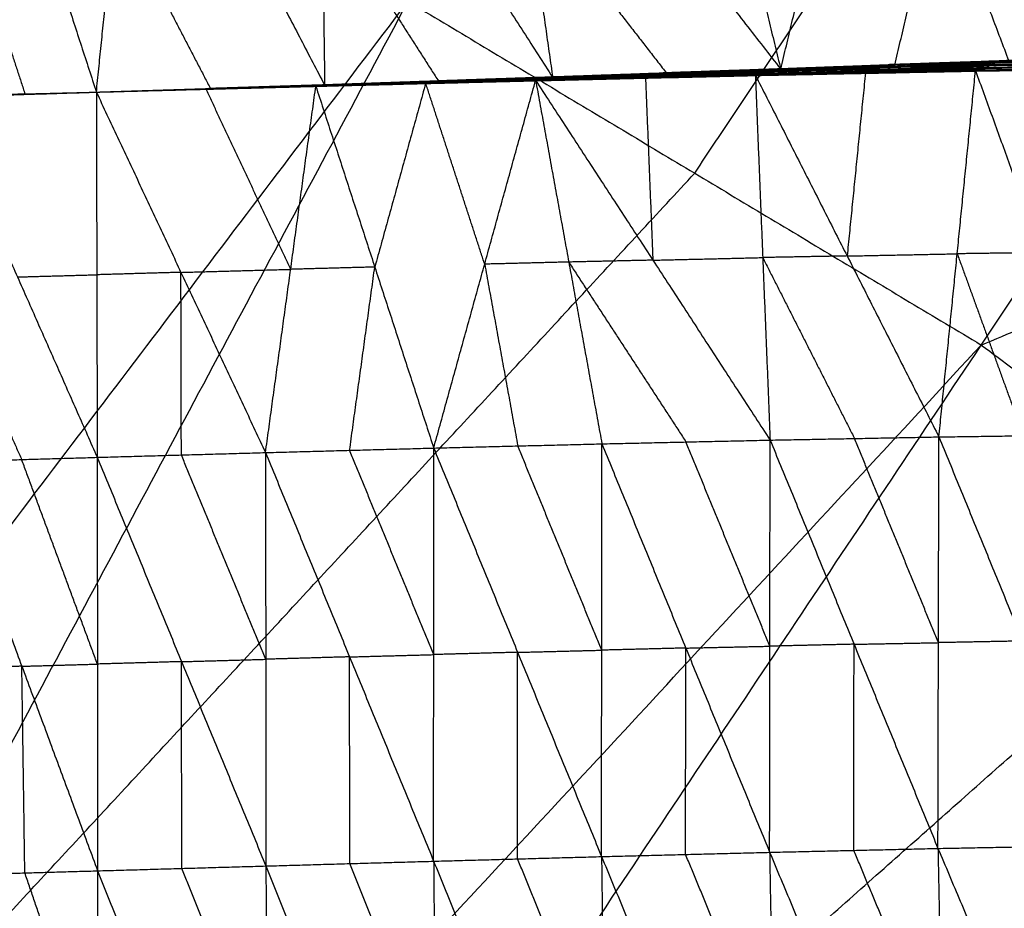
# Model space of a CAD drawing. Header units: millimetres. Extents: x -106 to 110, y -96 to 120.
# Tile 785 of 1020: x 19.6 to 25.81, y 44.09 to 49.69. Entities that reach past the tile are written whole.
import ezdxf

# ---------------------------------------------------------------- set-up
doc = ezdxf.new("R2010")
doc.units = ezdxf.units.MM
doc.header["$MEASUREMENT"] = 0
doc.layers.add('Default', color=7, linetype='Continuous', true_color=0x000000)

msp = doc.modelspace()

# ---------------------------------------------------------------- linework, layer by layer
at = {"layer": 'Default'}
for points in [[(25.6648, 47.6429, 3.8092), (27.8132, 50.8581, 3.8351), (29.9616, 54.0734, 3.8611)], [(23.8584, 48.7256, 3.8092), (24.9326, 50.3332, 3.8222), (26.0068, 51.9409, 3.8351)], [(23.8347, 51.7026, -1.7486), (24.1178, 50.5417, -0.8311), (24.4009, 49.3808, 0.0864)], [(24.4009, 49.3808, 0.0864), (24.6832, 50.563, -0.8294), (24.9655, 51.7451, -1.7452)], [(24.9655, 51.7451, -1.7452), (25.4015, 50.5896, -0.8271), (25.8375, 49.4341, 0.091)], [(22.6309, 51.6589, -1.7509), (22.7972, 50.4938, -0.8344), (22.9635, 49.3287, 0.0821)], [(22.6309, 51.6589, -1.7509), (23.5159, 50.5199, -0.8322), (24.4009, 49.3808, 0.0864)], [(20.0875, 49.2365, 0.0742), (20.2071, 50.4107, -0.8411), (20.3267, 51.585, -1.7564)], [(20.3267, 51.585, -1.7564), (20.9265, 50.4324, -0.8391), (21.5263, 49.2799, 0.0782)], [(21.4947, 51.6203, -1.753), (21.5105, 50.4501, -0.8374), (21.5263, 49.2799, 0.0782)], [(21.4947, 51.6203, -1.753), (22.2291, 50.4745, -0.8354), (22.9635, 49.3287, 0.0821)], [(19.3319, 51.558, -1.7615), (19.7097, 50.3973, -0.8437), (20.0875, 49.2365, 0.0742)], [(25.6648, 47.6429, 3.8092), (29.8096, 49.3775, 3.8351), (33.9543, 51.1122, 3.8611)], [(15.1319, 44.0952, 3.779), (17.64, 47.402, 3.7941), (20.1482, 50.7087, 3.8092)], [(25.1192, 49.4075, 0.0887), (25.2604, 49.9986, -0.3692), (25.4015, 50.5896, -0.8271)], [(22.7972, 50.4938, -0.8344), (23.2397, 49.9243, -0.3751), (23.6822, 49.3548, 0.0842)], [(20.2071, 50.4107, -0.8411), (20.507, 49.8345, -0.3825), (20.8069, 49.2582, 0.0762)], [(21.5105, 50.4501, -0.8374), (21.8777, 49.8772, -0.3786), (22.2449, 49.3043, 0.0801)], [(19.26, 50.3848, -0.8448), (19.4489, 49.8044, -0.3859), (19.6378, 49.224, 0.0731)], [(12.0196, 36.5813, 3.7488), (17.0358, 43.1948, 3.779), (22.052, 49.8083, 3.8092)], [(14.3842, 35.4629, 3.7488), (18.2181, 42.6356, 3.779), (22.052, 49.8083, 3.8092)], [(22.052, 49.8083, 3.8092), (23.8584, 48.7256, 3.8092), (25.6648, 47.6429, 3.8092)], [(25.7646, 49.4292, 0.0779), (26.4742, 49.453, 0.0772), (27.1837, 49.4769, 0.0764)], [(25.8007, 49.4362, 0.09), (26.5137, 49.4627, 0.0912), (27.2267, 49.4891, 0.0923)], [(25.8007, 49.4362, 0.09), (26.4922, 49.4566, 0.0832), (27.1837, 49.4769, 0.0764)], [(24.3191, 49.3688, 0.0669), (25.0247, 49.3905, 0.0688), (25.7304, 49.4122, 0.0708)], [(24.3452, 49.3799, 0.0734), (25.0549, 49.4045, 0.0757), (25.7646, 49.4292, 0.0779)], [(24.3452, 49.3799, 0.0734), (25.0378, 49.396, 0.0721), (25.7304, 49.4122, 0.0708)], [(25.0687, 49.4064, 0.081), (24.7139, 49.3941, 0.0799), (24.359, 49.3817, 0.0788)], [(24.3728, 49.3836, 0.0842), (25.0867, 49.4099, 0.0871), (25.8007, 49.4362, 0.09)], [(24.3728, 49.3836, 0.0842), (25.0687, 49.4064, 0.081), (25.7646, 49.4292, 0.0779)], [(24.3868, 49.3822, 0.0853), (24.7368, 49.3961, 0.0862), (25.0867, 49.4099, 0.0871)], [(25.1008, 49.4085, 0.0882), (24.7438, 49.3954, 0.0867), (24.3868, 49.3822, 0.0853)], [(24.4009, 49.3808, 0.0864), (25.1008, 49.4085, 0.0882), (25.8007, 49.4362, 0.09)], [(24.4009, 49.3808, 0.0864), (25.1192, 49.4075, 0.0887), (25.8375, 49.4341, 0.091)], [(25.0091, 49.3804, 0.0693), (25.3619, 49.3913, 0.0703), (25.7147, 49.4022, 0.0713)], [(25.7147, 49.4022, 0.0713), (25.3697, 49.3963, 0.0701), (25.0247, 49.3905, 0.0688)], [(25.0378, 49.396, 0.0721), (25.3927, 49.4084, 0.0732), (25.7475, 49.4207, 0.0744)], [(25.7475, 49.4207, 0.0744), (25.4012, 49.4126, 0.075), (25.0549, 49.4045, 0.0757)], [(25.0549, 49.4045, 0.0757), (25.0618, 49.4055, 0.0783), (25.0687, 49.4064, 0.081)], [(25.0687, 49.4064, 0.081), (25.4257, 49.4195, 0.0825), (25.7827, 49.4327, 0.084)], [(25.7827, 49.4327, 0.084), (25.4347, 49.4213, 0.0855), (25.0867, 49.4099, 0.0871)], [(25.1008, 49.4085, 0.0882), (25.4599, 49.4218, 0.0894), (25.8191, 49.4352, 0.0905)], [(25.1192, 49.4075, 0.0887), (25.11, 49.408, 0.0885), (25.1008, 49.4085, 0.0882)], [(25.6724, 49.3769, 0.0785), (26.373, 49.3891, 0.078), (27.0737, 49.4013, 0.0775)], [(25.6991, 49.3921, 0.0718), (26.4023, 49.4078, 0.0705), (27.1055, 49.4235, 0.0692)], [(25.6991, 49.3921, 0.0718), (25.7147, 49.4022, 0.0713), (25.7304, 49.4122, 0.0708)], [(25.6991, 49.3921, 0.0718), (26.3864, 49.3967, 0.0747), (27.0737, 49.4013, 0.0775)], [(26.418, 49.4179, 0.07), (26.0664, 49.41, 0.0706), (25.7147, 49.4022, 0.0713)], [(25.7304, 49.4122, 0.0708), (26.4366, 49.4321, 0.0693), (27.1429, 49.4521, 0.0678)], [(25.7304, 49.4122, 0.0708), (25.7475, 49.4207, 0.0744), (25.7646, 49.4292, 0.0779)], [(25.7304, 49.4122, 0.0708), (26.418, 49.4179, 0.07), (27.1055, 49.4235, 0.0692)], [(26.4538, 49.4406, 0.0729), (26.1006, 49.4307, 0.0736), (25.7475, 49.4207, 0.0744)], [(25.7646, 49.4292, 0.0779), (26.4538, 49.4406, 0.0729), (27.1429, 49.4521, 0.0678)], [(25.7646, 49.4292, 0.0779), (25.7827, 49.4327, 0.084), (25.8007, 49.4362, 0.09)], [(26.4922, 49.4566, 0.0832), (26.1374, 49.4446, 0.0836), (25.7827, 49.4327, 0.084)], [(25.8007, 49.4362, 0.09), (25.8191, 49.4352, 0.0905), (25.8375, 49.4341, 0.091)], [(22.8559, 49.3111, 0.0809), (23.5483, 49.3276, 0.0829), (24.2407, 49.3441, 0.0849)], [(22.8661, 49.3088, 0.0769), (23.5534, 49.3265, 0.0809), (24.2407, 49.3441, 0.0849)], [(22.8661, 49.3088, 0.0769), (23.5609, 49.3252, 0.0801), (24.2557, 49.3416, 0.0833)], [(22.879, 49.3104, 0.0679), (23.5768, 49.3279, 0.0708), (24.2746, 49.3454, 0.0736)], [(22.879, 49.3104, 0.0679), (23.5673, 49.326, 0.0756), (24.2557, 49.3416, 0.0833)], [(22.8928, 49.316, 0.0626), (23.5939, 49.3357, 0.0651), (24.2951, 49.3553, 0.0676)], [(22.8928, 49.316, 0.0626), (23.5837, 49.3307, 0.0681), (24.2746, 49.3454, 0.0736)], [(23.602, 49.3396, 0.0649), (23.2514, 49.3298, 0.0636), (22.9008, 49.3199, 0.0624)], [(22.9089, 49.3239, 0.0622), (23.614, 49.3463, 0.0646), (24.3191, 49.3688, 0.0669)], [(22.9089, 49.3239, 0.0622), (23.602, 49.3396, 0.0649), (24.2951, 49.3553, 0.0676)], [(23.6227, 49.3494, 0.0675), (23.2702, 49.3382, 0.0663), (22.9177, 49.327, 0.0651)], [(22.9264, 49.3301, 0.068), (23.6358, 49.355, 0.0707), (24.3452, 49.3799, 0.0734)], [(22.9264, 49.3301, 0.068), (23.6227, 49.3494, 0.0675), (24.3191, 49.3688, 0.0669)], [(23.645, 49.3557, 0.0755), (23.2903, 49.3433, 0.0742), (22.9356, 49.3308, 0.0728)], [(22.9448, 49.3315, 0.0777), (23.6588, 49.3576, 0.0809), (24.3728, 49.3836, 0.0842)], [(22.9448, 49.3315, 0.0777), (23.645, 49.3557, 0.0755), (24.3452, 49.3799, 0.0734)], [(22.9542, 49.3301, 0.0799), (23.3065, 49.3439, 0.0804), (23.6588, 49.3576, 0.0809)], [(23.6682, 49.3562, 0.0831), (23.3112, 49.3431, 0.0815), (22.9542, 49.3301, 0.0799)], [(22.9635, 49.3287, 0.0821), (23.6682, 49.3562, 0.0831), (24.3728, 49.3836, 0.0842)], [(22.9635, 49.3287, 0.0821), (23.6822, 49.3548, 0.0842), (24.4009, 49.3808, 0.0864)], [(23.5534, 49.3265, 0.0809), (23.9008, 49.3347, 0.0825), (24.2482, 49.3428, 0.0841)], [(23.5673, 49.326, 0.0756), (23.9162, 49.3348, 0.077), (24.2651, 49.3435, 0.0785)], [(24.2651, 49.3435, 0.0785), (23.921, 49.3357, 0.0746), (23.5768, 49.3279, 0.0708)], [(23.5837, 49.3307, 0.0681), (23.9343, 49.3405, 0.0693), (24.2849, 49.3504, 0.0706)], [(24.2849, 49.3504, 0.0706), (23.9394, 49.343, 0.0678), (23.5939, 49.3357, 0.0651)], [(23.5939, 49.3357, 0.0651), (23.598, 49.3376, 0.065), (23.602, 49.3396, 0.0649)], [(23.602, 49.3396, 0.0649), (23.9545, 49.3508, 0.0661), (24.3071, 49.362, 0.0672)], [(24.3071, 49.362, 0.0672), (23.9605, 49.3542, 0.0659), (23.614, 49.3463, 0.0646)], [(23.614, 49.3463, 0.0646), (23.6184, 49.3479, 0.066), (23.6227, 49.3494, 0.0675)], [(23.6227, 49.3494, 0.0675), (23.9775, 49.3619, 0.0688), (24.3322, 49.3743, 0.0702)], [(24.3322, 49.3743, 0.0702), (23.984, 49.3647, 0.0704), (23.6358, 49.355, 0.0707)], [(23.6358, 49.355, 0.0707), (23.6404, 49.3554, 0.0731), (23.645, 49.3557, 0.0755)], [(23.645, 49.3557, 0.0755), (24.002, 49.3687, 0.0772), (24.359, 49.3817, 0.0788)], [(24.359, 49.3817, 0.0788), (24.0089, 49.3696, 0.0798), (23.6588, 49.3576, 0.0809)], [(23.6682, 49.3562, 0.0831), (24.0275, 49.3692, 0.0842), (24.3868, 49.3822, 0.0853)], [(23.6822, 49.3548, 0.0842), (23.6752, 49.3555, 0.0837), (23.6682, 49.3562, 0.0831)], [(24.2407, 49.3441, 0.0849), (24.9346, 49.358, 0.0871), (25.6284, 49.3719, 0.0892)], [(24.2407, 49.3441, 0.0849), (24.2482, 49.3428, 0.0841), (24.2557, 49.3416, 0.0833)], [(24.2407, 49.3441, 0.0849), (24.2872, 48.1939, -0.8769), (24.3338, 47.0437, -1.8387)], [(24.2407, 49.3441, 0.0849), (24.8193, 48.2039, -0.8742), (25.3979, 47.0638, -1.8333)], [(24.2482, 49.3428, 0.0841), (24.5914, 49.3504, 0.0856), (24.9346, 49.358, 0.0871)], [(24.942, 49.3567, 0.0862), (24.5951, 49.3498, 0.0852), (24.2482, 49.3428, 0.0841)], [(24.2557, 49.3416, 0.0833), (24.942, 49.3567, 0.0862), (25.6284, 49.3719, 0.0892)], [(24.2557, 49.3416, 0.0833), (24.9517, 49.3557, 0.0862), (25.6478, 49.3698, 0.0891)], [(24.2557, 49.3416, 0.0833), (24.2651, 49.3435, 0.0785), (24.2746, 49.3454, 0.0736)], [(24.9612, 49.3576, 0.0814), (24.6132, 49.3506, 0.0799), (24.2651, 49.3435, 0.0785)], [(24.2746, 49.3454, 0.0736), (24.9735, 49.3612, 0.0761), (25.6724, 49.3769, 0.0785)], [(24.2746, 49.3454, 0.0736), (24.9612, 49.3576, 0.0814), (25.6478, 49.3698, 0.0891)], [(24.2746, 49.3454, 0.0736), (24.2849, 49.3504, 0.0706), (24.2951, 49.3553, 0.0676)], [(24.9838, 49.3661, 0.073), (24.6343, 49.3582, 0.0718), (24.2849, 49.3504, 0.0706)], [(24.2951, 49.3553, 0.0676), (24.9971, 49.3737, 0.0697), (25.6991, 49.3921, 0.0718)], [(24.2951, 49.3553, 0.0676), (24.9838, 49.3661, 0.073), (25.6724, 49.3769, 0.0785)], [(24.2951, 49.3553, 0.0676), (24.3071, 49.362, 0.0672), (24.3191, 49.3688, 0.0669)], [(25.0091, 49.3804, 0.0693), (24.6581, 49.3712, 0.0683), (24.3071, 49.362, 0.0672)], [(24.3191, 49.3688, 0.0669), (25.0091, 49.3804, 0.0693), (25.6991, 49.3921, 0.0718)], [(24.3191, 49.3688, 0.0669), (24.3322, 49.3743, 0.0702), (24.3452, 49.3799, 0.0734)], [(25.0378, 49.396, 0.0721), (24.685, 49.3852, 0.0711), (24.3322, 49.3743, 0.0702)], [(24.3452, 49.3799, 0.0734), (24.359, 49.3817, 0.0788), (24.3728, 49.3836, 0.0842)], [(24.3728, 49.3836, 0.0842), (24.3868, 49.3822, 0.0853), (24.4009, 49.3808, 0.0864)], [(24.9346, 49.358, 0.0871), (24.8769, 48.7809, -0.3936), (24.8193, 48.2039, -0.8742)], [(24.942, 49.3567, 0.0862), (25.2901, 49.3638, 0.0877), (25.6381, 49.3708, 0.0892)], [(24.9517, 49.3557, 0.0862), (24.9469, 49.3562, 0.0862), (24.942, 49.3567, 0.0862)], [(24.9517, 49.3557, 0.0862), (24.9565, 49.3567, 0.0838), (24.9612, 49.3576, 0.0814)], [(24.9612, 49.3576, 0.0814), (25.3106, 49.3655, 0.0826), (25.6601, 49.3733, 0.0838)], [(25.6601, 49.3733, 0.0838), (25.3168, 49.3673, 0.0799), (24.9735, 49.3612, 0.0761)], [(24.9735, 49.3612, 0.0761), (24.9786, 49.3636, 0.0745), (24.9838, 49.3661, 0.073)], [(24.9838, 49.3661, 0.073), (25.3348, 49.3753, 0.0741), (25.6857, 49.3845, 0.0751)], [(25.6857, 49.3845, 0.0751), (25.3414, 49.3791, 0.0724), (24.9971, 49.3737, 0.0697)], [(24.9971, 49.3737, 0.0697), (25.0031, 49.3771, 0.0695), (25.0091, 49.3804, 0.0693)], [(25.0247, 49.3905, 0.0688), (25.0313, 49.3932, 0.0705), (25.0378, 49.396, 0.0721)], [(25.3979, 47.0638, -1.8333), (25.5132, 48.2178, -0.8721), (25.6284, 49.3719, 0.0892)], [(25.6284, 49.3719, 0.0892), (26.3247, 49.381, 0.0915), (27.021, 49.3902, 0.0938)], [(25.6284, 49.3719, 0.0892), (25.6381, 49.3708, 0.0892), (25.6478, 49.3698, 0.0891)], [(25.6284, 49.3719, 0.0892), (26.0446, 48.2252, -0.8677), (26.4609, 47.0786, -1.8245)], [(25.6381, 49.3708, 0.0892), (25.9814, 49.3759, 0.0903), (26.3247, 49.381, 0.0915)], [(26.3344, 49.38, 0.0915), (25.9862, 49.3754, 0.0903), (25.6381, 49.3708, 0.0892)], [(25.6478, 49.3698, 0.0891), (26.3344, 49.38, 0.0915), (27.021, 49.3902, 0.0938)], [(25.6478, 49.3698, 0.0891), (26.346, 49.3796, 0.0903), (27.0442, 49.3894, 0.0915)], [(25.6478, 49.3698, 0.0891), (25.6601, 49.3733, 0.0838), (25.6724, 49.3769, 0.0785)], [(26.3583, 49.3832, 0.085), (26.0092, 49.3782, 0.0844), (25.6601, 49.3733, 0.0838)], [(25.6724, 49.3769, 0.0785), (25.6857, 49.3845, 0.0751), (25.6991, 49.3921, 0.0718)], [(25.6724, 49.3769, 0.0785), (26.3583, 49.3832, 0.085), (27.0442, 49.3894, 0.0915)], [(26.3864, 49.3967, 0.0747), (26.0361, 49.3906, 0.0749), (25.6857, 49.3845, 0.0751)], [(20.0875, 49.2368, 0.0744), (20.802, 49.2593, 0.0739), (21.5165, 49.2818, 0.0735)], [(20.0875, 49.2368, 0.0744), (20.7972, 49.2592, 0.0705), (21.5068, 49.2816, 0.0667)], [(20.0875, 49.2365, 0.0742), (20.8069, 49.2582, 0.0762), (21.5263, 49.2799, 0.0782)], [(20.0875, 49.2368, 0.0744), (20.8069, 49.2584, 0.0763), (21.5263, 49.2799, 0.0782)], [(20.0875, 49.2368, 0.0744), (20.7925, 49.258, 0.0685), (21.4976, 49.2791, 0.0627)], [(20.0875, 49.2368, 0.0744), (20.7883, 49.2564, 0.0686), (21.4892, 49.2759, 0.0628)], [(20.0875, 49.2365, 0.0742), (20.779, 49.2556, 0.0757), (21.4706, 49.2746, 0.0772)], [(20.0875, 49.2368, 0.0744), (20.779, 49.2557, 0.0758), (21.4706, 49.2746, 0.0772)], [(20.0875, 49.2368, 0.0744), (20.7848, 49.2553, 0.0704), (21.4821, 49.2738, 0.0664)], [(20.0875, 49.2368, 0.0744), (20.7815, 49.2551, 0.0736), (21.4756, 49.2735, 0.0728)], [(20.779, 49.2557, 0.0758), (21.126, 49.2649, 0.0754), (21.4731, 49.274, 0.075)], [(20.7815, 49.2551, 0.0736), (21.1302, 49.2644, 0.0716), (21.4788, 49.2736, 0.0696)], [(20.7848, 49.2553, 0.0704), (21.1352, 49.2651, 0.0675), (21.4856, 49.2748, 0.0646)], [(21.4788, 49.2736, 0.0696), (21.1318, 49.2645, 0.07), (20.7848, 49.2553, 0.0704)], [(20.7883, 49.2564, 0.0686), (21.1409, 49.267, 0.0657), (21.4934, 49.2775, 0.0628)], [(21.4856, 49.2748, 0.0646), (21.137, 49.2656, 0.0666), (20.7883, 49.2564, 0.0686)], [(20.7925, 49.258, 0.0685), (21.1474, 49.2692, 0.0666), (21.5022, 49.2803, 0.0647)], [(21.4934, 49.2775, 0.0628), (21.143, 49.2677, 0.0656), (20.7925, 49.258, 0.0685)], [(20.7972, 49.2592, 0.0705), (21.1544, 49.2704, 0.0703), (21.5117, 49.2817, 0.0701)], [(21.5022, 49.2803, 0.0647), (21.1497, 49.2698, 0.0676), (20.7972, 49.2592, 0.0705)], [(21.5117, 49.2817, 0.0701), (21.1568, 49.2705, 0.072), (20.802, 49.2593, 0.0739)], [(20.802, 49.2593, 0.0739), (21.1617, 49.2701, 0.0749), (21.5214, 49.2808, 0.0758)], [(21.1536, 46.965, -1.8458), (21.3121, 48.1198, -0.8843), (21.4706, 49.2746, 0.0772)], [(21.4706, 49.2746, 0.0772), (22.1632, 49.2929, 0.079), (22.8559, 49.3111, 0.0809)], [(21.4706, 49.2746, 0.0772), (21.4731, 49.274, 0.075), (21.4756, 49.2735, 0.0728)], [(21.4706, 49.2746, 0.0772), (21.8421, 48.1341, -0.8834), (22.2136, 46.9936, -1.8439)], [(21.4731, 49.274, 0.075), (21.8182, 49.2835, 0.077), (22.1632, 49.2929, 0.079)], [(22.1658, 49.2923, 0.0769), (21.8194, 49.2832, 0.0759), (21.4731, 49.274, 0.075)], [(21.4756, 49.2735, 0.0728), (22.1658, 49.2923, 0.0769), (22.8559, 49.3111, 0.0809)], [(21.4756, 49.2735, 0.0728), (22.1709, 49.2912, 0.0749), (22.8661, 49.3088, 0.0769)], [(21.4756, 49.2735, 0.0728), (21.4788, 49.2736, 0.0696), (21.4821, 49.2738, 0.0664)], [(22.1741, 49.2913, 0.0717), (21.8265, 49.2825, 0.0707), (21.4788, 49.2736, 0.0696)], [(21.4821, 49.2738, 0.0664), (22.1805, 49.2921, 0.0672), (22.879, 49.3104, 0.0679)], [(21.4821, 49.2738, 0.0664), (22.1741, 49.2913, 0.0717), (22.8661, 49.3088, 0.0769)], [(21.4821, 49.2738, 0.0664), (21.4856, 49.2748, 0.0646), (21.4892, 49.2759, 0.0628)], [(22.1841, 49.2932, 0.0654), (21.8348, 49.284, 0.065), (21.4856, 49.2748, 0.0646)], [(21.4892, 49.2759, 0.0628), (22.191, 49.296, 0.0627), (22.8928, 49.316, 0.0626)], [(21.4892, 49.2759, 0.0628), (22.1841, 49.2932, 0.0654), (22.879, 49.3104, 0.0679)], [(21.4892, 49.2759, 0.0628), (21.4934, 49.2775, 0.0628), (21.4976, 49.2791, 0.0627)], [(22.1952, 49.2975, 0.0626), (21.8443, 49.2875, 0.0627), (21.4934, 49.2775, 0.0628)], [(21.4976, 49.2791, 0.0627), (22.2032, 49.3015, 0.0625), (22.9089, 49.3239, 0.0622)], [(21.4976, 49.2791, 0.0627), (22.1952, 49.2975, 0.0626), (22.8928, 49.316, 0.0626)], [(21.4976, 49.2791, 0.0627), (21.5022, 49.2803, 0.0647), (21.5068, 49.2816, 0.0667)], [(22.2079, 49.3027, 0.0645), (21.855, 49.2915, 0.0646), (21.5022, 49.2803, 0.0647)], [(21.5068, 49.2816, 0.0667), (22.2166, 49.3059, 0.0674), (22.9264, 49.3301, 0.068)], [(21.5068, 49.2816, 0.0667), (22.2079, 49.3027, 0.0645), (22.9089, 49.3239, 0.0622)], [(21.5068, 49.2816, 0.0667), (21.5117, 49.2817, 0.0701), (21.5165, 49.2818, 0.0735)], [(22.2215, 49.306, 0.0708), (21.8666, 49.2938, 0.0704), (21.5117, 49.2817, 0.0701)], [(21.5165, 49.2818, 0.0735), (22.2306, 49.3067, 0.0756), (22.9448, 49.3315, 0.0777)], [(21.5165, 49.2818, 0.0735), (22.2215, 49.306, 0.0708), (22.9264, 49.3301, 0.068)], [(21.5165, 49.2818, 0.0735), (21.5214, 49.2808, 0.0758), (21.5263, 49.2799, 0.0782)], [(21.5214, 49.2808, 0.0758), (21.876, 49.2937, 0.0757), (22.2306, 49.3067, 0.0756)], [(22.2356, 49.3057, 0.0779), (21.8785, 49.2933, 0.0769), (21.5214, 49.2808, 0.0758)], [(21.5263, 49.2799, 0.0782), (22.2356, 49.3057, 0.0779), (22.9448, 49.3315, 0.0777)], [(21.5263, 49.2799, 0.0782), (22.2449, 49.3043, 0.0801), (22.9635, 49.3287, 0.0821)], [(22.1632, 49.2929, 0.079), (22.0027, 48.7135, -0.4022), (21.8421, 48.1341, -0.8834)], [(22.5348, 48.1524, -0.8815), (22.349, 48.7226, -0.4012), (22.1632, 49.2929, 0.079)], [(22.1658, 49.2923, 0.0769), (22.5134, 49.3011, 0.0779), (22.861, 49.31, 0.0789)], [(22.1709, 49.2912, 0.0749), (22.1683, 49.2917, 0.0759), (22.1658, 49.2923, 0.0769)], [(22.1709, 49.2912, 0.0749), (22.1725, 49.2912, 0.0733), (22.1741, 49.2913, 0.0717)], [(22.1741, 49.2913, 0.0717), (22.5233, 49.3005, 0.072), (22.8726, 49.3096, 0.0724)], [(22.8726, 49.3096, 0.0724), (22.5265, 49.3008, 0.0698), (22.1805, 49.2921, 0.0672)], [(22.1805, 49.2921, 0.0672), (22.1823, 49.2926, 0.0663), (22.1841, 49.2932, 0.0654)], [(22.1841, 49.2932, 0.0654), (22.535, 49.3032, 0.0653), (22.8859, 49.3132, 0.0653)], [(22.8859, 49.3132, 0.0653), (22.5384, 49.3046, 0.064), (22.191, 49.296, 0.0627)], [(22.191, 49.296, 0.0627), (22.1931, 49.2968, 0.0627), (22.1952, 49.2975, 0.0626)], [(22.1952, 49.2975, 0.0626), (22.548, 49.3087, 0.0625), (22.9008, 49.3199, 0.0624)], [(22.9008, 49.3199, 0.0624), (22.552, 49.3107, 0.0624), (22.2032, 49.3015, 0.0625)], [(22.2032, 49.3015, 0.0625), (22.2056, 49.3021, 0.0635), (22.2079, 49.3027, 0.0645)], [(22.2079, 49.3027, 0.0645), (22.5628, 49.3149, 0.0648), (22.9177, 49.327, 0.0651)], [(22.2136, 46.9936, -1.8439), (22.5348, 48.1524, -0.8815), (22.8559, 49.3111, 0.0809)], [(22.9177, 49.327, 0.0651), (22.5671, 49.3164, 0.0662), (22.2166, 49.3059, 0.0674)], [(22.2166, 49.3059, 0.0674), (22.219, 49.3059, 0.0691), (22.2215, 49.306, 0.0708)], [(22.2215, 49.306, 0.0708), (22.5785, 49.3184, 0.0718), (22.9356, 49.3308, 0.0728)], [(22.9356, 49.3308, 0.0728), (22.5831, 49.3188, 0.0742), (22.2306, 49.3067, 0.0756)], [(22.2356, 49.3057, 0.0779), (22.5949, 49.3179, 0.0789), (22.9542, 49.3301, 0.0799)], [(22.2449, 49.3043, 0.0801), (22.2402, 49.305, 0.079), (22.2356, 49.3057, 0.0779)], [(22.8559, 49.3111, 0.0809), (22.861, 49.31, 0.0789), (22.8661, 49.3088, 0.0769)], [(22.8559, 49.3111, 0.0809), (23.0647, 48.1656, -0.8805), (23.2736, 47.0201, -1.8419)], [(22.8559, 49.3111, 0.0809), (23.5949, 48.1774, -0.8789), (24.3338, 47.0437, -1.8387)], [(22.861, 49.31, 0.0789), (23.2047, 49.3188, 0.0809), (23.5483, 49.3276, 0.0829)], [(23.5534, 49.3265, 0.0809), (23.2072, 49.3182, 0.0799), (22.861, 49.31, 0.0789)], [(22.8661, 49.3088, 0.0769), (22.8726, 49.3096, 0.0724), (22.879, 49.3104, 0.0679)], [(23.5673, 49.326, 0.0756), (23.2199, 49.3178, 0.074), (22.8726, 49.3096, 0.0724)], [(22.879, 49.3104, 0.0679), (22.8859, 49.3132, 0.0653), (22.8928, 49.316, 0.0626)], [(23.5837, 49.3307, 0.0681), (23.2348, 49.3219, 0.0667), (22.8859, 49.3132, 0.0653)], [(22.8928, 49.316, 0.0626), (22.9008, 49.3199, 0.0624), (22.9089, 49.3239, 0.0622)], [(22.9089, 49.3239, 0.0622), (22.9177, 49.327, 0.0651), (22.9264, 49.3301, 0.068)], [(22.9264, 49.3301, 0.068), (22.9356, 49.3308, 0.0728), (22.9448, 49.3315, 0.0777)], [(22.9448, 49.3315, 0.0777), (22.9542, 49.3301, 0.0799), (22.9635, 49.3287, 0.0821)], [(23.5483, 49.3276, 0.0829), (23.5716, 48.7525, -0.398), (23.5949, 48.1774, -0.8789)], [(23.5609, 49.3252, 0.0801), (23.5572, 49.3258, 0.0805), (23.5534, 49.3265, 0.0809)], [(23.5609, 49.3252, 0.0801), (23.5641, 49.3256, 0.0779), (23.5673, 49.326, 0.0756)], [(23.5768, 49.3279, 0.0708), (23.5802, 49.3293, 0.0694), (23.5837, 49.3307, 0.0681)], [(19.0797, 49.2055, 0.064), (19.5836, 49.221, 0.0691), (20.0875, 49.2365, 0.0742)], [(19.0878, 49.2087, 0.0719), (19.5876, 49.2226, 0.073), (20.0875, 49.2365, 0.0742)], [(19.0909, 49.2062, 0.0582), (19.5892, 49.2213, 0.0662), (20.0875, 49.2365, 0.0742)], [(19.1002, 49.2085, 0.0562), (19.5938, 49.2225, 0.0652), (20.0875, 49.2365, 0.0742)], [(19.1076, 49.2112, 0.0574), (19.5975, 49.2239, 0.0658), (20.0875, 49.2365, 0.0742)], [(19.1129, 49.212, 0.0636), (19.6002, 49.2242, 0.0689), (20.0875, 49.2365, 0.0742)], [(19.6378, 49.224, 0.0731), (19.3941, 49.2179, 0.0704), (19.1505, 49.2118, 0.0678)], [(19.1881, 49.2116, 0.072), (19.6378, 49.224, 0.0731), (20.0875, 49.2365, 0.0742)], [(20.0875, 49.2365, 0.0742), (20.0901, 48.0857, -0.8873), (20.0928, 46.935, -1.8489)], [(20.0875, 49.2365, 0.0742), (20.6205, 48.1007, -0.8858), (21.1536, 46.965, -1.8458)], [(20.7815, 49.2551, 0.0736), (20.7803, 49.2554, 0.0747), (20.779, 49.2557, 0.0758)], [(21.3121, 48.1198, -0.8843), (21.0455, 48.6877, -0.4043), (20.779, 49.2556, 0.0757)], [(20.8069, 49.2584, 0.0763), (20.8044, 49.2588, 0.0751), (20.802, 49.2593, 0.0739)], [(19.0878, 49.2087, 0.0719), (19.5903, 48.0718, -0.8885), (20.0928, 46.935, -1.8489)], [(18.2181, 42.6356, 3.779), (21.0382, 45.6806, 3.7941), (23.8584, 48.7256, 3.8092)], [(26.0446, 48.2252, -0.8677), (25.7789, 48.2215, -0.8699), (25.5132, 48.2178, -0.8721)], [(23.0647, 48.1656, -0.8805), (22.7998, 48.159, -0.881), (22.5348, 48.1524, -0.8815)], [(23.5949, 48.1774, -0.8789), (23.3298, 48.1715, -0.8797), (23.0647, 48.1656, -0.8805)], [(23.0647, 48.1656, -0.8805), (23.4342, 47.5988, -1.3604), (23.8037, 47.0319, -1.8403)], [(23.5949, 48.1774, -0.8789), (23.941, 48.1857, -0.8779), (24.2872, 48.1939, -0.8769)], [(24.8193, 48.2039, -0.8742), (24.5533, 48.1989, -0.8756), (24.2872, 48.1939, -0.8769)], [(24.2872, 48.1939, -0.8769), (24.5765, 47.6238, -1.3565), (24.8658, 47.0537, -1.836)], [(24.8193, 48.2039, -0.8742), (25.1662, 48.2109, -0.8731), (25.5132, 48.2178, -0.8721)], [(25.5132, 48.2178, -0.8721), (25.7213, 47.6445, -1.3505), (25.9294, 47.0712, -1.8289)], [(20.6205, 48.1007, -0.8858), (20.3553, 48.0932, -0.8866), (20.0901, 48.0857, -0.8873)], [(20.6205, 48.1007, -0.8858), (20.9663, 48.1103, -0.8851), (21.3121, 48.1198, -0.8843)], [(20.6232, 46.95, -1.8473), (20.6218, 47.5254, -1.3666), (20.6205, 48.1007, -0.8858)], [(21.8421, 48.1341, -0.8834), (21.5771, 48.127, -0.8838), (21.3121, 48.1198, -0.8843)], [(21.6836, 46.9793, -1.8448), (21.7628, 47.5567, -1.3641), (21.8421, 48.1341, -0.8834)], [(22.5348, 48.1524, -0.8815), (22.6392, 47.5796, -1.3622), (22.7436, 47.0069, -1.8429)], [(19.114, 48.058, -0.8906), (19.3653, 47.4896, -1.3708), (19.6165, 46.9211, -1.851)], [(19.5903, 48.0718, -0.8885), (19.8402, 48.0788, -0.8879), (20.0901, 48.0857, -0.8873)], [(14.3842, 35.4629, 3.7488), (20.0245, 41.5529, 3.779), (25.6648, 47.6429, 3.8092)], [(16.6278, 34.1181, 3.7488), (21.1463, 40.8805, 3.779), (25.6648, 47.6429, 3.8092)], [(25.6648, 47.6429, 3.8092), (27.3564, 46.3883, 3.8092), (29.048, 45.1337, 3.8092)], [(23.2736, 47.0201, -1.8419), (23.8037, 47.0319, -1.8403), (24.3338, 47.0437, -1.8387)], [(24.3309, 44.446, -2.8542), (24.3323, 45.7448, -2.3465), (24.3338, 47.0437, -1.8387)], [(24.3338, 47.0437, -1.8387), (24.8658, 47.0537, -1.836), (25.3979, 47.0638, -1.8333)], [(24.3338, 47.0437, -1.8387), (24.8628, 45.757, -2.345), (25.3917, 44.4703, -2.8513)], [(25.3948, 45.767, -2.3423), (25.1303, 46.4104, -2.0892), (24.8658, 47.0537, -1.836)], [(25.3917, 44.4703, -2.8513), (25.3948, 45.767, -2.3423), (25.3979, 47.0638, -1.8333)], [(25.3979, 47.0638, -1.8333), (25.9294, 47.0712, -1.8289), (26.4609, 47.0786, -1.8245)], [(25.3979, 47.0638, -1.8333), (25.9255, 45.7772, -2.3386), (26.4531, 44.4906, -2.8439)], [(21.1536, 46.965, -1.8458), (21.6836, 46.9793, -1.8448), (22.2136, 46.9936, -1.8439)], [(22.2134, 45.6917, -2.3489), (21.9485, 46.3355, -2.0969), (21.6836, 46.9793, -1.8448)], [(22.2132, 44.3898, -2.8539), (22.2134, 45.6917, -2.3489), (22.2136, 46.9936, -1.8439)], [(22.2136, 46.9936, -1.8439), (22.7436, 47.0069, -1.8429), (23.2736, 47.0201, -1.8419)], [(22.2136, 46.9936, -1.8439), (22.7426, 45.7062, -2.3492), (23.2715, 44.4189, -2.8545)], [(23.2725, 45.7195, -2.3482), (23.0081, 46.3632, -2.0955), (22.7436, 47.0069, -1.8429)], [(23.2715, 44.4189, -2.8545), (23.2725, 45.7195, -2.3482), (23.2736, 47.0201, -1.8419)], [(23.2736, 47.0201, -1.8419), (23.8022, 45.733, -2.348), (24.3309, 44.446, -2.8542)], [(24.3323, 45.7448, -2.3465), (24.068, 46.3884, -2.0934), (23.8037, 47.0319, -1.8403)], [(19.1403, 46.9073, -1.8531), (19.6165, 46.9211, -1.851), (20.0928, 46.935, -1.8489)], [(20.094, 45.6321, -2.3534), (19.8553, 46.2766, -2.1022), (19.6165, 46.9211, -1.851)], [(20.0928, 46.935, -1.8489), (20.6232, 46.95, -1.8473), (21.1536, 46.965, -1.8458)], [(20.0928, 46.935, -1.8489), (20.094, 45.6321, -2.3534), (20.0953, 44.3292, -2.858)], [(20.0928, 46.935, -1.8489), (20.6244, 45.6473, -2.3516), (21.156, 44.3597, -2.8544)], [(21.1548, 45.6623, -2.3501), (20.889, 46.3062, -2.0987), (20.6232, 46.95, -1.8473)], [(21.1536, 46.965, -1.8458), (21.1548, 45.6623, -2.3501), (21.156, 44.3597, -2.8544)], [(21.1536, 46.965, -1.8458), (21.6834, 45.6774, -2.3498), (22.2132, 44.3898, -2.8539)], [(19.1403, 46.9073, -1.8531), (19.6178, 45.6183, -2.3556), (20.0953, 44.3292, -2.858)], [(21.1463, 40.8805, 3.779), (24.2513, 43.6344, 3.7941), (27.3564, 46.3883, 3.8092)], [(23.8022, 45.733, -2.348), (24.0673, 45.7389, -2.3473), (24.3323, 45.7448, -2.3465)], [(24.8628, 45.757, -2.345), (24.5975, 45.7509, -2.3457), (24.3323, 45.7448, -2.3465)], [(24.8613, 44.4581, -2.8527), (24.862, 45.1076, -2.5989), (24.8628, 45.757, -2.345)], [(24.8628, 45.757, -2.345), (25.1288, 45.762, -2.3436), (25.3948, 45.767, -2.3423)], [(25.9255, 45.7772, -2.3386), (25.6602, 45.7721, -2.3404), (25.3948, 45.767, -2.3423)], [(21.6834, 45.6774, -2.3498), (21.4191, 45.6699, -2.35), (21.1548, 45.6623, -2.3501)], [(21.6834, 45.6774, -2.3498), (21.9484, 45.6846, -2.3494), (22.2134, 45.6917, -2.3489)], [(21.6846, 44.3747, -2.8542), (21.684, 45.0261, -2.602), (21.6834, 45.6774, -2.3498)], [(22.7426, 45.7062, -2.3492), (22.478, 45.699, -2.349), (22.2134, 45.6917, -2.3489)], [(22.7424, 44.4043, -2.8542), (22.7425, 45.0553, -2.6017), (22.7426, 45.7062, -2.3492)], [(22.7426, 45.7062, -2.3492), (23.0076, 45.7129, -2.3487), (23.2725, 45.7195, -2.3482)], [(23.8022, 45.733, -2.348), (23.5374, 45.7263, -2.3481), (23.2725, 45.7195, -2.3482)], [(23.8012, 44.4324, -2.8543), (23.8017, 45.0827, -2.6012), (23.8022, 45.733, -2.348)], [(19.6178, 45.6183, -2.3556), (19.3885, 45.6117, -2.3572), (19.1592, 45.6051, -2.3588)], [(19.6178, 45.6183, -2.3556), (19.8559, 45.6252, -2.3545), (20.094, 45.6321, -2.3534)], [(19.6367, 44.316, -2.8613), (19.6272, 44.9671, -2.6084), (19.6178, 45.6183, -2.3556)], [(20.6244, 45.6473, -2.3516), (20.3592, 45.6397, -2.3525), (20.094, 45.6321, -2.3534)], [(20.6244, 45.6473, -2.3516), (20.8896, 45.6548, -2.3509), (21.1548, 45.6623, -2.3501)], [(20.6257, 44.3445, -2.8562), (20.625, 44.9959, -2.6039), (20.6244, 45.6473, -2.3516)], [(16.6278, 34.1181, 3.7488), (22.8379, 39.6259, 3.779), (29.048, 45.1337, 3.8092)], [(18.7289, 32.5599, 3.7488), (23.8884, 38.8468, 3.779), (29.048, 45.1337, 3.8092)], [(23.2715, 44.4189, -2.8545), (23.8012, 44.4324, -2.8543), (24.3309, 44.446, -2.8542)], [(24.3309, 44.446, -2.8542), (24.8613, 44.4581, -2.8527), (25.3917, 44.4703, -2.8513)], [(24.3309, 44.446, -2.8542), (24.3538, 43.0972, -2.9744), (24.3768, 41.7485, -3.0947)], [(24.3309, 44.446, -2.8542), (24.8889, 43.1126, -2.9745), (25.447, 41.7791, -3.0948)], [(25.4194, 43.1247, -2.973), (25.1403, 43.7914, -2.9129), (24.8613, 44.4581, -2.8527)], [(25.3917, 44.4703, -2.8513), (25.9224, 44.4805, -2.8476), (26.4531, 44.4906, -2.8439)], [(25.3917, 44.4703, -2.8513), (25.4194, 43.1247, -2.973), (25.447, 41.7791, -3.0948)], [(25.3917, 44.4703, -2.8513), (25.9554, 43.1388, -2.9709), (26.519, 41.8073, -3.0905)], [(21.156, 44.3597, -2.8544), (21.6846, 44.3747, -2.8542), (22.2132, 44.3898, -2.8539)], [(22.2247, 43.0367, -2.9719), (21.9546, 43.7057, -2.913), (21.6846, 44.3747, -2.8542)], [(22.2132, 44.3898, -2.8539), (22.7424, 44.4043, -2.8542), (23.2715, 44.4189, -2.8545)], [(22.2132, 44.3898, -2.8539), (22.2247, 43.0367, -2.9719), (22.2361, 41.6835, -3.0898)], [(22.2132, 44.3898, -2.8539), (22.7594, 43.0531, -2.9731), (23.3056, 41.7163, -3.0924)], [(23.2886, 43.0676, -2.9734), (23.0155, 43.736, -2.9138), (22.7424, 44.4043, -2.8542)], [(23.2715, 44.4189, -2.8545), (23.2886, 43.0676, -2.9734), (23.3056, 41.7163, -3.0924)], [(23.2715, 44.4189, -2.8545), (23.8242, 43.0837, -2.9746), (24.3768, 41.7485, -3.0947)], [(24.3538, 43.0972, -2.9744), (24.0775, 43.7648, -2.9144), (23.8012, 44.4324, -2.8543)], [(19.178, 44.3028, -2.8646), (19.6367, 44.316, -2.8613), (20.0953, 44.3292, -2.858)], [(20.0956, 42.9746, -2.9756), (19.8661, 43.6453, -2.9185), (19.6367, 44.316, -2.8613)], [(20.0953, 44.3292, -2.858), (20.6257, 44.3445, -2.8562), (21.156, 44.3597, -2.8544)], [(20.0953, 44.3292, -2.858), (20.0956, 42.9746, -2.9756), (20.0958, 41.6199, -3.0932)], [(20.0953, 44.3292, -2.858), (20.632, 42.9902, -2.9737), (21.1687, 41.6511, -3.0893)], [(21.1624, 43.0054, -2.9719), (20.894, 43.6749, -2.914), (20.6257, 44.3445, -2.8562)], [(21.156, 44.3597, -2.8544), (21.1624, 43.0054, -2.9719), (21.1687, 41.6511, -3.0893)], [(21.156, 44.3597, -2.8544), (21.6961, 43.0216, -2.9721), (22.2361, 41.6835, -3.0898)], [(19.178, 44.3028, -2.8646), (19.6369, 42.9614, -2.9789), (20.0958, 41.6199, -3.0932)]]:
    msp.add_open_spline(points, degree=2, dxfattribs=at)

doc.saveas('drawing.dxf')
